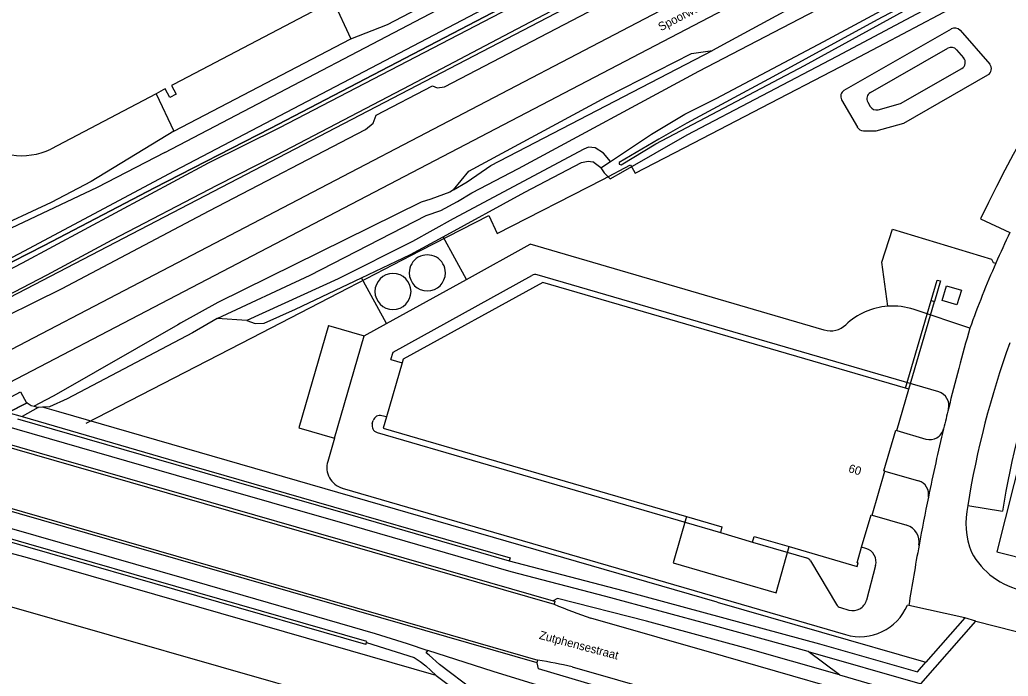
# Model space of a CAD drawing. Extents: x 194485 to 197793, y 468269 to 470822.
# Drawn here: x 196560.4 to 196701.1, y 469489.4 to 469582.9 of the extents above; entities that cross this region are included whole.
import ezdxf

# ---------------------------------------------------------------- set-up
doc = ezdxf.new("R2010")
doc.units = 0
for name, color, linetype in [('BGT begrenzing kruinlijn', 7, 'Continuous'), ('BGT grensvlak begroeid terreindeel', 7, 'Continuous'), ('BGT grensvlak begroeid terreindeel LR', 7, 'Continuous'), ('BGT grensvlak gebouwinstallatie plus 1', 7, 'Continuous'), ('BGT grensvlak onbegroeid terreindeel', 7, 'Continuous'), ('BGT grensvlak onbegroeid terreindeel LR', 7, 'Continuous'), ('BGT grensvlak ondersteunend waterdeel LR', 7, 'Continuous'), ('BGT grensvlak overig bouwwerk', 7, 'Continuous'), ('BGT grensvlak pand op maaiveld', 7, 'Continuous'), ('BGT grensvlak scheiding', 7, 'Continuous'), ('BGT grensvlak scheiding plus 1', 7, 'Continuous'), ('BGT grensvlak vegetatieobject', 7, 'Continuous'), ('BGT grensvlak waterdeel', 7, 'Continuous'), ('BGT grensvlak wegdeel', 7, 'Continuous'), ('BGT lijnelement scheiding geluidsscherm', 7, 'Continuous'), ('BGT lijnelement scheiding hek', 7, 'Continuous'), ('BGT lijnelement scheiding muur', 7, 'Continuous'), ('BGT lijnelement spoor trein', 7, 'Continuous'), ('BGT tekst huisnummerreeks', 7, 'Continuous'), ('BGT tekst openbare ruimte label spoorbaan', 7, 'Continuous'), ('BGT tekst openbare ruimte label weg', 7, 'Continuous')]:
    doc.layers.add(name, color=color, linetype=linetype)

msp = doc.modelspace()

# ---------------------------------------------------------------- linework, layer by layer
at = {"layer": 'BGT begrenzing kruinlijn'}
for p, q in [((196637.95, 469585.14), (196630.18, 469581.04)), ((196630.18, 469581.04), (196615.93, 469573.53)), ((196681.49, 469572.54), (196692.51, 469578.85)), ((196693.76, 469578.64), (196694.76, 469577.49)), ((196685.77, 469570.96), (196694.5, 469575.97)), ((196615.93, 469573.53), (196596.94, 469563.63)), ((196681.12, 469571.17), (196681.47, 469570.56)), ((196682.6, 469570.1), (196685.77, 469570.96)), ((196596.94, 469563.63), (196588.47, 469559.32)), ((196640.36, 469562.6), (196641.33, 469562.79)), ((196641.33, 469562.79), (196641.99, 469562.66)), ((196632.33, 469558.35), (196640.36, 469562.6)), ((196643.12, 469561.81), (196641.99, 469562.66)), ((196588.47, 469559.32), (196573.52, 469551.51)), ((196620.67, 469552), (196632.33, 469558.35)), ((196573.52, 469551.51), (196564.25, 469546.55)), ((196616.04, 469549.48), (196620.67, 469552)), ((196609.04, 469546.14), (196616.04, 469549.48)), ((196564.25, 469546.55), (196556.04, 469542.27)), ((196599.67, 469541.68), (196609.04, 469546.14)), ((196595.19, 469539.71), (196599.67, 469541.68)), ((196592.72, 469540.08), (196593.93, 469539.66)), ((196593.93, 469539.66), (196595.19, 469539.71))]:
    msp.add_line(p, q, dxfattribs=at)
for centre, radius, start, end in [((196693.01, 469577.98), 1, 41.0502, 119.8174), ((196694.01, 469576.83), 0.999, 299.7864, 41.0695), ((196681.99, 469571.67), 1, 119.8957, 209.7717), ((196682.34, 469571.06), 0.999, 209.8099, 285.3177)]:
    msp.add_arc(centre, radius, start, end, dxfattribs=at)
at = {"layer": 'BGT grensvlak begroeid terreindeel'}
for p, q in [((196582.36, 469567.03), (196607.55, 469580.19)), ((196643.12, 469561.81), (196644.51, 469562.73)), ((196592.72, 469540.08), (196588.53, 469540.39))]:
    msp.add_line(p, q, dxfattribs=at)
for points in [[(196644.51, 469562.73), (196650.33, 469566.61), (196655.06, 469569.44), (196659.53, 469571.68), (196674.85, 469579.82), (196701.16, 469594), (196743.11, 469616.34), (196784.41, 469638.64), (196866.69, 469681.95), (196872.49, 469684.74), (196886.79, 469692.39), (196935.64, 469717.59), (196950.53, 469725.6)], [(196607.55, 469580.19), (196612.74, 469582.24), (196650.84, 469602.18), (196699.47, 469628.08), (196729.8, 469643.97)], [(196643.12, 469561.81), (196643.59, 469561.11), (196644.46, 469560.27), (196646.31, 469561.32), (196655.4, 469566.52), (196676.77, 469577.72), (196763.01, 469623.59), (196801.77, 469643.84)], [(196582.36, 469567.03), (196570.56, 469559.87), (196564.9, 469556.89), (196555.87, 469552.73), (196552.79, 469553.67), (196548.09, 469555.04), (196539.28, 469557.5), (196528.08, 469561.92), (196524.19, 469567.44), (196523.71, 469575.15), (196528.91, 469582.6), (196535.73, 469589.96), (196547.02, 469597.19), (196549.68, 469600.09)], [(196588.53, 469540.39), (196585.01, 469538.33), (196567.17, 469528.92), (196564.65, 469527.79), (196563.63, 469527.74)]]:
    msp.add_lwpolyline(points, dxfattribs=at)
at = {"layer": 'BGT grensvlak begroeid terreindeel LR'}
for p, q in [((196677.77, 469572.87), (196693.02, 469581.61)), ((196694.27, 469581.4), (196698.48, 469576.56)), ((196686.27, 469568.19), (196698.22, 469575.04)), ((196677.4, 469571.51), (196679.64, 469567.61))]:
    msp.add_line(p, q, dxfattribs=at)
for points in [[(196979.96, 469766.96), (196891.69, 469721.01), (196784.41, 469664.88), (196686.95, 469614.02), (196648.25, 469594.01), (196597.37, 469567.5), (196587.25, 469562.48), (196560.75, 469548.26), (196554.96, 469545.25), (196546.03, 469540.41), (196545.37, 469539.49), (196545.13, 469538.6)], [(196952.88, 469753.81), (196891.39, 469721.58), (196686.68, 469614.54), (196647.98, 469594.53), (196596.05, 469567.4), (196579.58, 469558.98), (196563.9, 469550.77), (196546.02, 469541.67), (196543.88, 469539.73), (196540.21, 469538.01), (196538.11, 469537.36), (196537.21, 469536.88), (196537.3, 469536.79)], [(196588.53, 469540.39), (196601.75, 469546.56), (196618.26, 469555.04), (196620.34, 469555.73), (196622.71, 469557.01), (196624.76, 469558.24), (196631.39, 469561.73), (196657.06, 469575.58), (196680.89, 469588.04), (196686, 469590.33), (196689.97, 469592.92), (196694.43, 469595.56), (196699.43, 469598.2), (196741.55, 469619.42)], [(196622.14, 469558.67), (196624.08, 469559.85), (196627.45, 469562.17), (196659.04, 469578.53)], [(196680.5, 469567.11), (196682.32, 469567.11), (196686.27, 469568.19)], [(196644.51, 469562.73), (196643.51, 469563.93), (196642.32, 469564.68), (196641.37, 469564.74), (196640.71, 469564.47), (196622.09, 469554.55), (196616.32, 469551.32), (196605.72, 469546.03), (196592.72, 469540.08)]]:
    msp.add_lwpolyline(points, dxfattribs=at)
for centre, radius, start, end in [((196693.51, 469580.74), 0.999, 40.9976, 119.87), ((196697.72, 469575.91), 1, 299.8065, 41.0494), ((196678.27, 469572.01), 1, 119.8345, 209.8329), ((196680.5, 469568.11), 1, 209.8536, 270.0613)]:
    msp.add_arc(centre, radius, start, end, dxfattribs=at)
at = {"layer": 'BGT grensvlak gebouwinstallatie plus 1'}
msp.add_lwpolyline([(196655.34, 469512.16), (196653.43, 469505.57), (196668.07, 469501.31), (196669.94, 469507.89)], dxfattribs=at)
at = {"layer": 'BGT grensvlak onbegroeid terreindeel'}
for p, q in [((196624.02, 469545.94), (196620.67, 469552)), ((196624.02, 469545.94), (196633.07, 469550.94)), ((196674.93, 469538.73), (196633.07, 469550.94)), ((196612.64, 469539.65), (196609.04, 469546.14)), ((196612.64, 469539.65), (196624.02, 469545.94)), ((196613.56, 469535.59), (196633.31, 469546.51)), ((196691.22, 469529.92), (196634.07, 469546.59)), ((196609.45, 469537.88), (196612.64, 469539.65)), ((196613.25, 469534.51), (196613.56, 469535.59)), ((196613.25, 469534.51), (196614.84, 469534.05)), ((196612.6, 469526.35), (196611.97, 469526.53)), ((196610.6, 469525.4), (196610.73, 469525.85)), ((196605.22, 469523.35), (196604.25, 469520.02)), ((196611.28, 469524.16), (196660.15, 469509.89)), ((196685.24, 469524.43), (196689.4, 469523.21)), ((196683.57, 469518.65), (196688.35, 469517.26)), ((196606.33, 469516.23), (196677.97, 469495.36)), ((196681.73, 469512.38), (196686.66, 469510.94)), ((196664.7, 469508.54), (196672.4, 469506.29)), ((196680.87, 469507.63), (196680.25, 469507.81)), ((196672.99, 469505.85), (196676.67, 469499.66)), ((196682.24, 469505.2), (196680.93, 469500.27)), ((196686.96, 469499.52), (196686.76, 469499.57)), ((196677.24, 469499.21), (196678.44, 469498.86))]:
    msp.add_line(p, q, dxfattribs=at)
msp.add_lwpolyline([(196683.98, 469542.11), (196683.11, 469548.41), (196684.62, 469553.08), (196698.75, 469548.84), (196698.97, 469548.32), (196699.35, 469548.25)], dxfattribs=at)
for centre, radius, start, end in [((196633.79, 469545.63), 0.997, 73.6495, 118.9155), ((196684.65, 469532.46), 9.68, 93.9739, 133.5084), ((196675.82, 469541.77), 3.16, 253.7253, 313.518), ((196690.64, 469527.99), 2.02, 346.6294, 73.2402), ((196611.69, 469525.57), 1, 73.7611, 163.7895), ((196611.56, 469525.12), 1, 163.7605, 253.719), ((196689.97, 469525.13), 2, 253.7308, 346.617), ((196607.19, 469519.16), 3.06, 163.7602, 253.7673), ((196687.79, 469515.34), 2, 348.3877, 73.7282), ((196685.92, 469508.52), 2.53, 350.2925, 73.0367), ((196680.31, 469505.71), 2, 345.0329, 73.7452), ((196672.12, 469505.33), 1, 30.8186, 73.6918), ((196677.52, 469500.17), 1, 210.7082, 253.7064), ((196680.01, 469502.38), 7.31, 253.7631, 337.4172), ((196679, 469500.78), 2, 253.7346, 345.0595)]:
    msp.add_arc(centre, radius, start, end, dxfattribs=at)
at = {"layer": 'BGT grensvlak onbegroeid terreindeel LR'}
msp.add_line((196695.66, 469539), (196687.71, 469541.64), dxfattribs=at)
msp.add_arc((196684.65, 469532.46), 9.68, 71.6107, 93.9688, dxfattribs=at)
at = {"layer": 'BGT grensvlak ondersteunend waterdeel LR'}
for p, q in [((196605.01, 469585.59), (196607.55, 469580.19)), ((196579.85, 469572.38), (196582.36, 469567.03))]:
    msp.add_line(p, q, dxfattribs=at)
at = {"layer": 'BGT grensvlak overig bouwwerk'}
msp.add_lwpolyline([(196691.69, 469542.94), (196692.32, 469545.04), (196694.45, 469544.42), (196693.82, 469542.32), (196691.69, 469542.94)], dxfattribs=at)
for centre, start, end in [((196618.43, 469546.86), 359.9889, 180.0111), ((196613.54, 469544.22), 0, 180), ((196618.43, 469546.86), 180.0111, 359.9889), ((196613.54, 469544.22), 180, 0)]:
    msp.add_arc(centre, 2.57, start, end, dxfattribs=at)
at = {"layer": 'BGT grensvlak pand op maaiveld'}
for p, q in [((196614.84, 469534.05), (196612.6, 469526.35)), ((196686.96, 469530.3), (196686.5, 469530.43)), ((196685.24, 469524.43), (196686.96, 469530.3)), ((196681.73, 469512.38), (196683.57, 469518.65)), ((196660.15, 469509.89), (196664.7, 469508.54))]:
    msp.add_line(p, q, dxfattribs=at)
for points in [[(196686.5, 469530.43), (196634.88, 469545.49), (196614.99, 469534.57), (196614.84, 469534.05)], [(196715.86, 469544.29), (196711.76, 469534.41), (196706.7, 469535.72), (196699.5, 469507.16), (196704.57, 469505.86)], [(196612.6, 469526.35), (196612.13, 469524.75), (196655.34, 469512.16)], [(196683.57, 469518.65), (196683.43, 469518.69), (196685.11, 469524.46), (196685.24, 469524.43)], [(196655.34, 469512.16), (196660.37, 469510.7), (196660.15, 469509.89)], [(196680.25, 469507.81), (196681.6, 469512.42), (196681.73, 469512.38)], [(196664.7, 469508.54), (196664.95, 469509.35), (196669.94, 469507.89)], [(196669.94, 469507.89), (196679.59, 469505.08), (196679.74, 469505.56), (196679.6, 469505.6), (196680.25, 469507.81)]]:
    msp.add_lwpolyline(points, dxfattribs=at)
at = {"layer": 'BGT grensvlak scheiding'}
for p, q in [((196690.13, 469542.93), (196690.6, 469542.81)), ((196558.74, 469527.01), (196560.74, 469526.43)), ((196552.45, 469524.35), (196636.34, 469500.16)), ((196634.05, 469491.33), (196540.73, 469518.21)), ((196609.68, 469493.96), (196609.77, 469494.25)), ((196634.05, 469491.33), (196634.18, 469491.71))]:
    msp.add_line(p, q, dxfattribs=at)
for points in [[(196690.13, 469542.93), (196690.99, 469545.84), (196691.46, 469545.72), (196690.6, 469542.81)], [(196560.74, 469526.43), (196582.74, 469520), (196607.19, 469512.95), (196630.21, 469506.3), (196630.1, 469505.89)], [(196560.1, 469526.07), (196582.62, 469519.58), (196607.07, 469512.54), (196630.1, 469505.89)], [(196551.9, 469524.06), (196586.68, 469514.05), (196610.57, 469507.17), (196636.47, 469499.69)], [(196541.29, 469518.5), (196590.05, 469504.43), (196615.27, 469497.17), (196634.18, 469491.71)], [(196609.68, 469493.96), (196585.64, 469500.89), (196561.58, 469507.83), (196548.64, 469511.56), (196535.76, 469515.01)], [(196609.77, 469494.25), (196609.81, 469494.37), (196585.76, 469501.31), (196561.7, 469508.24), (196548.76, 469511.98)], [(196636.34, 469500.16), (196636.56, 469500.11), (196636.47, 469499.69)]]:
    msp.add_lwpolyline(points, dxfattribs=at)
at = {"layer": 'BGT grensvlak scheiding plus 1'}
for p, q in [((196686.5, 469530.43), (196690.13, 469542.93)), ((196686.96, 469530.3), (196690.6, 469542.81))]:
    msp.add_line(p, q, dxfattribs=at)
at = {"layer": 'BGT grensvlak vegetatieobject'}
for p, q in [((196563.63, 469527.74), (196563.03, 469527.71)), ((196565.99, 469527.06), (196563.63, 469527.74)), ((196659.69, 469500), (196565.99, 469527.06)), ((196659.69, 469500), (196689.37, 469491.43))]:
    msp.add_line(p, q, dxfattribs=at)
msp.add_lwpolyline([(196619.69, 469489.55), (196561.18, 469506.41), (196544.36, 469510.85)], dxfattribs=at)
at = {"layer": 'BGT grensvlak waterdeel'}
for p, q in [((196605.01, 469585.59), (196582.3, 469573.67)), ((196580.85, 469572.91), (196579.85, 469572.38)), ((196579.85, 469572.38), (196564.84, 469564.5))]:
    msp.add_line(p, q, dxfattribs=at)
for points in [[(196958.89, 469728.8), (196906.88, 469701.94), (196888.15, 469692.06), (196875.93, 469685.71), (196857.17, 469675.72), (196848.36, 469671.18), (196826.81, 469659.61), (196807.82, 469649.79), (196787.15, 469638.95), (196754, 469621.1), (196714.6, 469600.11), (196703.24, 469593.92), (196682.45, 469582.88), (196667.63, 469574.77), (196655.39, 469568.2), (196651.39, 469565.91), (196645.75, 469562.58), (196645.72, 469562.33), (196646, 469562.25), (196650.94, 469565.23), (196672.12, 469576.39), (196686.72, 469584.42)], [(196582.3, 469573.67), (196582.02, 469573.52), (196582.66, 469572.29), (196581.76, 469571.82), (196581.12, 469573.06), (196580.85, 469572.91)]]:
    msp.add_lwpolyline(points, dxfattribs=at)
msp.add_arc((196560.69, 469573.12), 9.57, 226.8838, 295.7367, dxfattribs=at)
at = {"layer": 'BGT grensvlak wegdeel'}
for p, q in [((196661.21, 469579.71), (196659.04, 469578.53)), ((196697.18, 469554.55), (196701.35, 469552.63)), ((196604.38, 469539.36), (196600.15, 469524.82)), ((196604.38, 469539.36), (196609.45, 469537.88)), ((196605.22, 469523.35), (196609.45, 469537.88)), ((196558.74, 469527.01), (196561.34, 469528.33)), ((196563.03, 469527.71), (196560.74, 469526.43)), ((196562.45, 469527.88), (196563.03, 469527.71)), ((196600.15, 469524.82), (196605.22, 469523.35)), ((196695.36, 469513.73), (196700.29, 469512.95)), ((196694.92, 469497.75), (196686.96, 469499.52)), ((196688.68, 469488.36), (196696.5, 469497.28)), ((196694.92, 469497.75), (196689.37, 469491.43)), ((196696.5, 469497.28), (196694.92, 469497.75)), ((196677.12, 469489.64), (196672.64, 469492.96))]:
    msp.add_line(p, q, dxfattribs=at)
for points in [[(196581.06, 469564.02), (196628.93, 469589.1), (196708.41, 469630.55), (196783.69, 469669.84), (196865.92, 469712.74), (196945.04, 469754.02), (196993.41, 469779.41)], [(196582.42, 469561.39), (196630.38, 469586.53), (196710, 469627.96), (196817.52, 469684.06), (196946.66, 469751.43), (196993.83, 469776.07)], [(196547.95, 469535.51), (196552.22, 469537.46), (196554.48, 469538.77), (196566.46, 469544.64), (196587.38, 469555.71), (196609.65, 469567.3), (196610.74, 469568.16), (196611.15, 469569.3), (196619.16, 469573.51), (196619.83, 469573.19), (196620.88, 469573.37), (196671.97, 469600.03), (196672.64, 469600.72), (196672.95, 469601.53), (196681.69, 469606.11), (196682.32, 469605.9), (196683.21, 469605.97), (196734.24, 469632.72)], [(196685.71, 469592.33), (196684.56, 469591.56), (196682.21, 469590.47), (196679.93, 469590), (196676.61, 469588.1), (196661.21, 469579.71)], [(196622.14, 469558.67), (196624.35, 469561.33), (196643.95, 469571.95), (196656.05, 469578.12), (196659.04, 469578.53)], [(196581.06, 469564.02), (196571.44, 469559.02), (196547.82, 469547.85)], [(196541.26, 469539.67), (196560.29, 469549.6), (196582.42, 469561.39)], [(196622.14, 469558.67), (196621.63, 469558.36), (196618.93, 469557.35), (196617.53, 469556.93), (196588.61, 469542.63), (196583.29, 469539.7), (196582.9, 469539.47)], [(196582.9, 469539.47), (196565.25, 469529.35), (196564.1, 469528.74), (196562.45, 469527.88)], [(196556.28, 469527.7), (196560.53, 469529.91), (196561.39, 469528.38), (196561.34, 469528.33)], [(196561.45, 469528.38), (196561.39, 469528.35), (196561.34, 469528.33)], [(196561.45, 469528.38), (196562.04, 469527.99), (196562.45, 469527.88)], [(196672.64, 469492.96), (196659.31, 469496.6), (196643.85, 469500.78), (196630.34, 469504.29), (196607.73, 469510.83), (196584.88, 469517.41), (196555.38, 469525.89)], [(196537.73, 469516.64), (196583.82, 469503.39), (196611, 469495.53)], [(196630.1, 469505.89), (196646.27, 469501.65), (196660.8, 469497.7), (196674.23, 469494.04), (196688.18, 469490.08), (196689.37, 469491.43)], [(196677.12, 469489.64), (196663.42, 469493.51), (196649.63, 469497.27), (196636.94, 469500.52), (196636.34, 469500.16)], [(196710.95, 469478.63), (196708.28, 469478.63), (196684.91, 469485.29), (196660.59, 469492.29), (196641.7, 469497.71)], [(196696.5, 469497.28), (196727.48, 469489.41), (196733.35, 469487.93), (196767.05, 469479.46)], [(196611, 469495.53), (196615.55, 469494.09), (196618.5, 469493.12)], [(196609.77, 469494.25), (196616.55, 469492.09), (196617.41, 469491.54), (196618.2, 469490.94), (196619.66, 469489.57), (196619.69, 469489.55)], [(196643.43, 469477.71), (196639.21, 469479.31), (196634.52, 469481.52), (196629.91, 469484.23), (196625.06, 469487.4), (196620.15, 469491.09), (196618.69, 469492.46), (196618.25, 469492.79), (196618.5, 469493.12)], [(196676.82, 469475.39), (196667.43, 469478.12), (196646.11, 469484.45), (196627.79, 469490.09), (196618.5, 469493.12)], [(196672.64, 469492.96), (196688.51, 469488.4), (196688.68, 469488.36)], [(196672.97, 469479), (196656.93, 469483.74), (196634.26, 469490.51), (196634.05, 469491.33)], [(196619.69, 469489.55), (196624.57, 469485.89), (196629.42, 469482.71), (196634.03, 469480), (196638.72, 469477.8), (196642.94, 469476.19), (196649.94, 469473.96)], [(196639.04, 469490.77), (196658.07, 469485.3), (196676.01, 469480.17)], [(196677.12, 469489.64), (196687.97, 469486.45), (196692.99, 469484.96), (196699.43, 469483.16), (196711.58, 469479.86)]]:
    msp.add_lwpolyline(points, dxfattribs=at)
for centre, radius, start, end in [((196831.28, 469492.64), 147.69, 123.3818, 155.2194), ((196840.55, 469486.39), 154.15, 154.5531, 156.3422), ((196839.98, 469486.7), 153.51, 156.3611, 160.0809), ((197012.15, 469448.6), 329.15, 164.0595, 166.1268), ((196819.89, 469493.86), 126.11, 160.0529, 170.9332), ((196819.84, 469493.88), 121.06, 160.0518, 170.9366), ((196987.61, 469454.56), 303.89, 166.1093, 166.662), ((197009.27, 469449.2), 326.21, 166.6232, 168.3752), ((197012.19, 469448.55), 329.2, 168.3673, 169.5804), ((196706.41, 469511.25), 11.33, 167.3423, 201.583), ((197012.28, 469448.54), 329.29, 169.581, 171.0935), ((196705.56, 469512.42), 11.06, 208.8637, 258.0982), ((196672.32, 469586.63), 94.04, 247.5897, 250.9985), ((196626.25, 469437.49), 54.8, 76.5011, 81.686)]:
    msp.add_arc(centre, radius, start, end, dxfattribs=at)
at = {"layer": 'BGT lijnelement scheiding geluidsscherm'}
msp.add_line((196558.78, 469526.98), (196561.45, 469528.38), dxfattribs=at)
msp.add_lwpolyline([(196548.44, 469537.91), (196548.54, 469537.97), (196797.92, 469667.8), (196999.41, 469773.14)], dxfattribs=at)
at = {"layer": 'BGT lijnelement scheiding hek'}
msp.add_line((196538.29, 469505.31), (196649.78, 469473.42), dxfattribs=at)
for points in [[(196537.21, 469536.88), (196538.11, 469537.36), (196540.21, 469538.01), (196543.88, 469539.73), (196546.02, 469541.67), (196563.9, 469550.77), (196579.58, 469558.98), (196596.05, 469567.4), (196647.98, 469594.53), (196686.68, 469614.54), (196891.39, 469721.58), (196952.88, 469753.81)], [(196569.86, 469525.46), (196580.85, 469531.12), (196593.44, 469537.63), (196607.19, 469544.73), (196617.47, 469550.04), (196627.17, 469555.04), (196628.38, 469552.48), (196643.39, 469560.17), (196647.37, 469562.26), (196648.02, 469561.04), (196656.36, 469565.37), (196666.05, 469570.43), (196677.18, 469576.21), (196683.6, 469579.59), (196693.68, 469584.87), (196699.12, 469587.72)]]:
    msp.add_lwpolyline(points, dxfattribs=at)
at = {"layer": 'BGT lijnelement scheiding muur'}
msp.add_line((196611.15, 469569.3), (196619.16, 469573.51), dxfattribs=at)
for points in [[(196551.9, 469524.06), (196586.68, 469514.05), (196610.57, 469507.17), (196636.47, 469499.69)], [(196541.29, 469518.5), (196590.05, 469504.43), (196615.27, 469497.17), (196634.18, 469491.71)]]:
    msp.add_lwpolyline(points, dxfattribs=at)
at = {"layer": 'BGT lijnelement spoor trein'}
for points in [[(196547.86, 469530.06), (196555.99, 469534.29), (196803.92, 469663.8), (197009.76, 469771.19)], [(196553.58, 469528.46), (196557.87, 469530.69), (197009.13, 469766.33)]]:
    msp.add_lwpolyline(points, dxfattribs=at)

# ---------------------------------------------------------------- texts
at = {"layer": 'BGT tekst huisnummerreeks'}
msp.add_text('60', height=1.2, rotation=343.7, dxfattribs=at).set_placement((196678.28, 469518.52))
at = {"layer": 'BGT tekst openbare ruimte label spoorbaan'}
msp.add_text('Spoorweg Apeldoorn-Deventer', height=1.2, rotation=27.5, dxfattribs=at).set_placement((196651.67, 469581.26))
at = {"layer": 'BGT tekst openbare ruimte label weg'}
msp.add_text('Zutphensestraat', height=1.2, rotation=345.1, dxfattribs=at).set_placement((196634.25, 469494.78))

doc.saveas('drawing.dxf')
